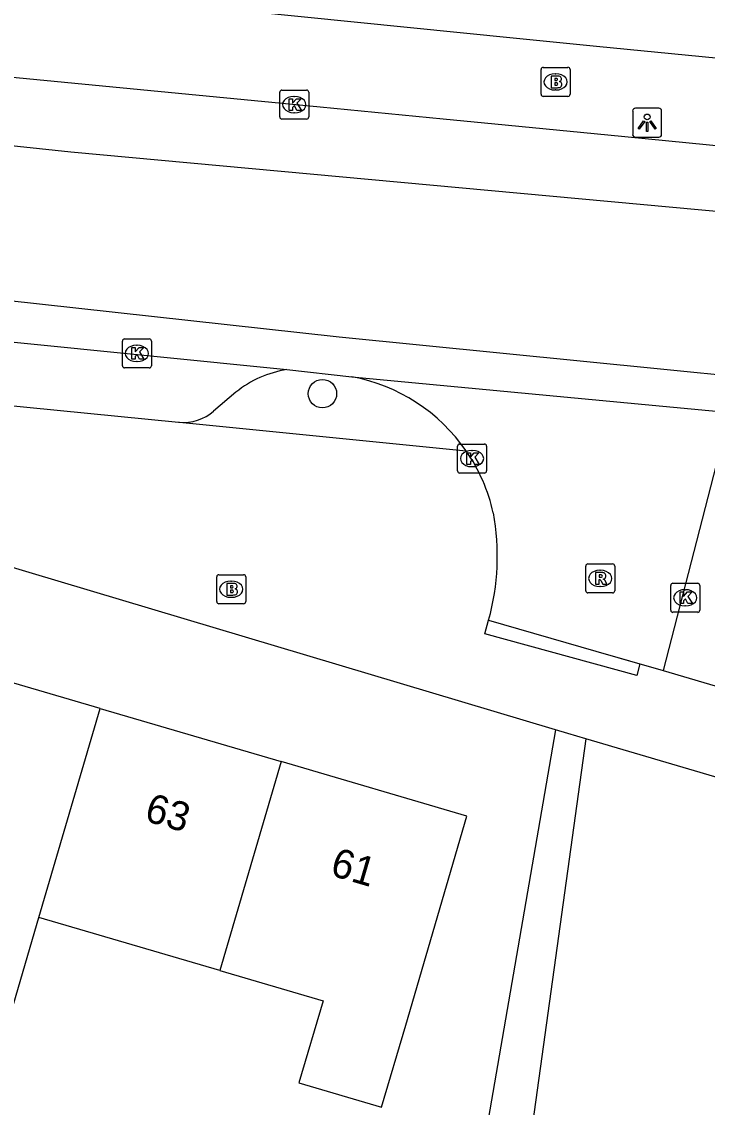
# Model space of a CAD drawing. Extents: x 163010 to 163853, y 382793 to 383982.
# Drawn here: x 163266.4 to 163290, y 383847.89 to 383885.27 of the extents above; entities that cross this region are included whole.
import ezdxf

# ---------------------------------------------------------------- set-up
doc = ezdxf.new("R2010")
doc.units = 0
for name, color, linetype in [('IMGEO_Boom', 7, 'Continuous'), ('IMGEO_Brandkraan', 7, 'Continuous'), ('IMGEO_Kolk', 7, 'Continuous'), ('IMGEO_Lichtpunt', 7, 'Continuous'), ('IMGEO_Pand', 7, 'Continuous'), ('IMGEO_Pand_nummerreeks', 7, 'Continuous'), ('IMGEO_Parkeervlak_open', 7, 'Continuous'), ('IMGEO_Rijbaan_lokaal_open', 7, 'Continuous'), ('IMGEO_Rioolput', 7, 'Continuous'), ('IMGEO_Voetpad_open', 7, 'Continuous')]:
    doc.layers.add(name, color=color, linetype=linetype)

msp = doc.modelspace()

# ---------------------------------------------------------------- linework, layer by layer
at = {"layer": 'IMGEO_Boom'}
msp.add_circle((163276.752, 383872.457), 0.489, dxfattribs=at)
at = {"layer": 'IMGEO_Brandkraan'}
for p, q in [((163284.276, 383882.768), (163284.276, 383883.62)), ((163284.351, 383883.694), (163285.203, 383883.694)), ((163284.764, 383883.474), (163284.789, 383883.474)), ((163285.277, 383883.62), (163285.277, 383882.768)), ((163285.203, 383882.694), (163284.351, 383882.694)), ((163284.787, 383882.914), (163284.762, 383882.914)), ((163273.112, 383865.3), (163273.112, 383866.152)), ((163273.187, 383866.226), (163274.039, 383866.226)), ((163273.6, 383866.006), (163273.625, 383866.006)), ((163274.113, 383866.152), (163274.113, 383865.3)), ((163274.039, 383865.226), (163273.187, 383865.226)), ((163273.623, 383865.446), (163273.598, 383865.446))]:
    msp.add_line(p, q, dxfattribs=at)
for points in [[(163284.276, 383882.768), (163284.276, 383883.62)], [(163284.351, 383883.694), (163285.203, 383883.694)], [(163285.277, 383883.62), (163285.277, 383882.768)], [(163284.624, 383883.394), (163284.624, 383882.994), (163284.837, 383882.994)], [(163284.855, 383883.394), (163284.624, 383883.394)], [(163284.803, 383883.313), (163284.749, 383883.313), (163284.749, 383883.237)], [(163284.749, 383883.237), (163284.802, 383883.237)], [(163284.811, 383883.161), (163284.749, 383883.161), (163284.749, 383883.08)], [(163284.749, 383883.08), (163284.811, 383883.08)], [(163285.203, 383882.694), (163284.351, 383882.694)], [(163273.112, 383865.3), (163273.112, 383866.152)], [(163273.187, 383866.226), (163274.039, 383866.226)], [(163273.46, 383865.926), (163273.46, 383865.526), (163273.673, 383865.526)], [(163273.691, 383865.926), (163273.46, 383865.926)], [(163274.113, 383866.152), (163274.113, 383865.3)], [(163273.639, 383865.845), (163273.585, 383865.845), (163273.585, 383865.769)], [(163273.585, 383865.769), (163273.638, 383865.769)], [(163273.647, 383865.693), (163273.585, 383865.693), (163273.585, 383865.612)], [(163273.585, 383865.612), (163273.647, 383865.612)], [(163274.039, 383865.226), (163273.187, 383865.226)]]:
    msp.add_lwpolyline(points, dxfattribs=at)
for centre, radius, start, end in [((163284.353, 383883.618), 0.0765, 91.552, 178.448), ((163284.353, 383883.618), 0.0765, 91.552, 178.448), ((163285.201, 383883.618), 0.0765, 1.552, 88.448), ((163285.201, 383883.618), 0.0765, 1.552, 88.448), ((163284.804, 383883.275), 0.0379, 267.8285, 90.9355), ((163284.812, 383883.12), 0.0404, 269.8759, 90.5077), ((163284.859, 383883.249), 0.145, 59.4692, 91.5367), ((163284.884, 383883.296), 0.0922, 285.5137, 58.1501), ((163284.889, 383883.104), 0.105, 301.3115, 78.989), ((163284.353, 383882.77), 0.0765, 181.552, 268.448), ((163284.353, 383882.77), 0.0765, 181.552, 268.448), ((163284.843, 383883.245), 0.251, 268.6676, 293.5347), ((163285.201, 383882.77), 0.0765, 271.552, 358.448), ((163285.201, 383882.77), 0.0765, 271.552, 358.448), ((163273.189, 383866.15), 0.0765, 91.552, 178.448), ((163273.189, 383866.15), 0.0765, 91.552, 178.448), ((163273.695, 383865.781), 0.145, 59.4692, 91.5367), ((163273.72, 383865.828), 0.0922, 285.5137, 58.1501), ((163274.037, 383866.15), 0.0765, 1.552, 88.448), ((163274.037, 383866.15), 0.0765, 1.552, 88.448), ((163273.64, 383865.807), 0.0379, 267.8285, 90.9355), ((163273.648, 383865.652), 0.0404, 269.8759, 90.5077), ((163273.679, 383865.777), 0.251, 268.6676, 293.5347), ((163273.725, 383865.636), 0.105, 301.3115, 78.989), ((163273.189, 383865.302), 0.0765, 181.552, 268.448), ((163273.189, 383865.302), 0.0765, 181.552, 268.448), ((163274.037, 383865.302), 0.0765, 271.552, 358.448), ((163274.037, 383865.302), 0.0765, 271.552, 358.448)]:
    msp.add_arc(centre, radius, start, end, dxfattribs=at)
for centre, major_axis, ratio, start_param, end_param in [((163284.763, 383883.194), (-0.387, 0.002), 0.722429, 4.712389, 7.853982), ((163284.788, 383883.194), (-0.39, 0.002), 0.717154, 1.570796, 4.712389), ((163273.599, 383865.726), (-0.387, 0.002), 0.722429, 4.712389, 7.853982), ((163273.624, 383865.726), (-0.39, 0.002), 0.717154, 1.570796, 4.712389)]:
    msp.add_ellipse(centre, major_axis=major_axis, ratio=ratio, start_param=start_param, end_param=end_param, dxfattribs=at)
at = {"layer": 'IMGEO_Kolk'}
for p, q in [((163275.281, 383881.985), (163275.281, 383882.837)), ((163275.356, 383882.911), (163276.208, 383882.911)), ((163275.769, 383882.691), (163275.794, 383882.691)), ((163276.282, 383882.837), (163276.282, 383881.985)), ((163275.792, 383882.131), (163275.767, 383882.131)), ((163276.208, 383881.911), (163275.356, 383881.911)), ((163269.865, 383873.419), (163269.865, 383874.271)), ((163269.94, 383874.345), (163270.792, 383874.345)), ((163270.353, 383874.125), (163270.378, 383874.125)), ((163270.866, 383874.271), (163270.866, 383873.419)), ((163270.792, 383873.345), (163269.94, 383873.345)), ((163270.376, 383873.565), (163270.351, 383873.565)), ((163281.475, 383870.725), (163282.327, 383870.725)), ((163281.4, 383869.799), (163281.4, 383870.651)), ((163281.888, 383870.505), (163281.913, 383870.505)), ((163282.401, 383870.651), (163282.401, 383869.799)), ((163282.327, 383869.725), (163281.475, 383869.725)), ((163281.911, 383869.945), (163281.886, 383869.945)), ((163288.815, 383865.93), (163289.667, 383865.93)), ((163288.74, 383865.004), (163288.74, 383865.856)), ((163289.228, 383865.71), (163289.253, 383865.71)), ((163289.741, 383865.856), (163289.741, 383865.004)), ((163289.251, 383865.15), (163289.226, 383865.15)), ((163289.667, 383864.93), (163288.815, 383864.93))]:
    msp.add_line(p, q, dxfattribs=at)
for points in [[(163275.281, 383881.985), (163275.281, 383882.837)], [(163275.356, 383882.911), (163276.208, 383882.911)], [(163276.282, 383882.837), (163276.282, 383881.985)], [(163275.602, 383882.611), (163275.725, 383882.611), (163275.725, 383882.46), (163275.855, 383882.611), (163276.019, 383882.611), (163275.873, 383882.46), (163276.026, 383882.211), (163275.874, 383882.211), (163275.789, 383882.375), (163275.725, 383882.308), (163275.725, 383882.211), (163275.602, 383882.211), (163275.602, 383882.611)], [(163276.208, 383881.911), (163275.356, 383881.911)], [(163269.865, 383873.419), (163269.865, 383874.271)], [(163269.94, 383874.345), (163270.792, 383874.345)], [(163270.866, 383874.271), (163270.866, 383873.419)], [(163270.186, 383874.045), (163270.309, 383874.045), (163270.309, 383873.894), (163270.439, 383874.045), (163270.603, 383874.045), (163270.457, 383873.894), (163270.61, 383873.645), (163270.458, 383873.645), (163270.373, 383873.809), (163270.309, 383873.742), (163270.309, 383873.645), (163270.186, 383873.645), (163270.186, 383874.045)], [(163270.792, 383873.345), (163269.94, 383873.345)], [(163281.475, 383870.725), (163282.327, 383870.725)], [(163281.4, 383869.799), (163281.4, 383870.651)], [(163281.721, 383870.425), (163281.844, 383870.425), (163281.844, 383870.274), (163281.974, 383870.425), (163282.138, 383870.425), (163281.992, 383870.274), (163282.145, 383870.025), (163281.993, 383870.025), (163281.908, 383870.189), (163281.844, 383870.122), (163281.844, 383870.025), (163281.721, 383870.025), (163281.721, 383870.425)], [(163282.401, 383870.651), (163282.401, 383869.799)], [(163282.327, 383869.725), (163281.475, 383869.725)], [(163288.815, 383865.93), (163289.667, 383865.93)], [(163288.74, 383865.004), (163288.74, 383865.856)], [(163289.061, 383865.63), (163289.184, 383865.63), (163289.184, 383865.479), (163289.314, 383865.63), (163289.478, 383865.63), (163289.332, 383865.479), (163289.485, 383865.23), (163289.333, 383865.23), (163289.248, 383865.394), (163289.184, 383865.327), (163289.184, 383865.23), (163289.061, 383865.23), (163289.061, 383865.63)], [(163289.741, 383865.856), (163289.741, 383865.004)], [(163289.667, 383864.93), (163288.815, 383864.93)]]:
    msp.add_lwpolyline(points, dxfattribs=at)
for centre, start, end in [((163275.358, 383882.835), 91.552, 178.448), ((163275.358, 383882.835), 91.552, 178.448), ((163276.206, 383882.835), 1.552, 88.448), ((163276.206, 383882.835), 1.552, 88.448), ((163275.358, 383881.987), 181.552, 268.448), ((163275.358, 383881.987), 181.552, 268.448), ((163276.206, 383881.987), 271.552, 358.448), ((163276.206, 383881.987), 271.552, 358.448), ((163269.942, 383874.269), 91.552, 178.448), ((163269.942, 383874.269), 91.552, 178.448), ((163270.79, 383874.269), 1.552, 88.448), ((163270.79, 383874.269), 1.552, 88.448), ((163269.942, 383873.421), 181.552, 268.448), ((163269.942, 383873.421), 181.552, 268.448), ((163270.79, 383873.421), 271.552, 358.448), ((163270.79, 383873.421), 271.552, 358.448), ((163281.477, 383870.649), 91.552, 178.448), ((163281.477, 383870.649), 91.552, 178.448), ((163282.325, 383870.649), 1.552, 88.448), ((163282.325, 383870.649), 1.552, 88.448), ((163281.477, 383869.801), 181.552, 268.448), ((163281.477, 383869.801), 181.552, 268.448), ((163282.325, 383869.801), 271.552, 358.448), ((163282.325, 383869.801), 271.552, 358.448), ((163288.817, 383865.854), 91.552, 178.448), ((163288.817, 383865.854), 91.552, 178.448), ((163289.665, 383865.854), 1.552, 88.448), ((163289.665, 383865.854), 1.552, 88.448), ((163288.817, 383865.006), 181.552, 268.448), ((163288.817, 383865.006), 181.552, 268.448), ((163289.665, 383865.006), 271.552, 358.448), ((163289.665, 383865.006), 271.552, 358.448)]:
    msp.add_arc(centre, 0.0765, start, end, dxfattribs=at)
for centre, major_axis, ratio, start_param, end_param in [((163275.768, 383882.411), (-0.387, 0.002), 0.722429, 4.712389, 7.853982), ((163275.793, 383882.411), (-0.39, 0.002), 0.717154, 1.570796, 4.712389), ((163270.352, 383873.845), (-0.387, 0.002), 0.722429, 4.712389, 7.853982), ((163270.377, 383873.845), (-0.39, 0.002), 0.717154, 1.570796, 4.712389), ((163281.887, 383870.225), (-0.387, 0.002), 0.722429, 4.712389, 7.853982), ((163281.912, 383870.225), (-0.39, 0.002), 0.717154, 1.570796, 4.712389), ((163289.227, 383865.43), (-0.387, 0.002), 0.722429, 4.712389, 7.853982), ((163289.252, 383865.43), (-0.39, 0.002), 0.717154, 1.570796, 4.712389)]:
    msp.add_ellipse(centre, major_axis=major_axis, ratio=ratio, start_param=start_param, end_param=end_param, dxfattribs=at)
at = {"layer": 'IMGEO_Lichtpunt'}
for p, q in [((163287.43, 383882.19), (163287.43, 383881.383)), ((163287.43, 383882.19), (163287.43, 383881.383)), ((163288.332, 383882.285), (163287.524, 383882.285)), ((163288.332, 383882.285), (163287.524, 383882.285)), ((163288.426, 383881.383), (163288.426, 383882.19)), ((163288.426, 383881.383), (163288.426, 383882.19)), ((163287.524, 383881.289), (163288.332, 383881.289)), ((163287.524, 383881.289), (163288.332, 383881.289))]:
    msp.add_line(p, q, dxfattribs=at)
for points in [[(163287.804, 383881.854), (163287.843, 383881.826), (163287.655, 383881.564), (163287.617, 383881.591), (163287.804, 383881.854)], [(163287.906, 383881.806), (163287.953, 383881.806), (163287.953, 383881.484), (163287.906, 383881.484), (163287.906, 383881.806)], [(163288.016, 383881.826), (163288.054, 383881.853), (163288.241, 383881.591), (163288.202, 383881.563), (163288.016, 383881.826)]]:
    msp.add_lwpolyline(points, dxfattribs=at)
msp.add_circle((163287.929, 383881.988), 0.0994, dxfattribs=at)
for centre, start, end in [((163287.524, 383882.19), 90, 180), ((163287.524, 383882.19), 90, 180), ((163288.332, 383882.19), 0, 90), ((163288.332, 383882.19), 0, 90), ((163287.524, 383881.383), 180, 270), ((163287.524, 383881.383), 180, 270), ((163288.332, 383881.383), 270, 0), ((163288.332, 383881.383), 270, 360)]:
    msp.add_arc(centre, 0.0946, start, end, dxfattribs=at)
at = {"layer": 'IMGEO_Pand'}
for points in [[(163269.101, 383861.618), (163262.875, 383863.445)], [(163266.99, 383854.425), (163269.101, 383861.618)], [(163269.101, 383861.618), (163275.33, 383859.79)], [(163273.219, 383852.598), (163276.772, 383851.556), (163275.942, 383848.726), (163278.787, 383847.891), (163279.617, 383850.721), (163280.32, 383853.116), (163281.727, 383857.913), (163275.33, 383859.79)], [(163275.33, 383859.79), (163273.219, 383852.598)], [(163260.764, 383856.253), (163263.558, 383855.433), (163262.611, 383852.205), (163266.045, 383851.197), (163266.99, 383854.425)], [(163273.219, 383852.598), (163266.99, 383854.425)]]:
    msp.add_lwpolyline(points, dxfattribs=at)
at = {"layer": 'IMGEO_Parkeervlak_open'}
msp.add_lwpolyline([(163273.775, 383872.507), (163273.006, 383871.856)], dxfattribs=at)
for centre, radius, start, end in [((163276.056, 383869.733), 3.591, 98.4649, 129.4237), ((163271.969, 383873.042), 1.575, 264.8608, 311.1607)]:
    msp.add_arc(centre, radius, start, end, dxfattribs=at)
at = {"layer": 'IMGEO_Rijbaan_lokaal_open'}
for points in [[(163247.841, 383883.216), (163251.677, 383882.53), (163268.093, 383880.789), (163309.407, 383876.983), (163324.479, 383875.479)], [(163323.903, 383869.588), (163302.439, 383871.898), (163277.325, 383874.399), (163246.474, 383877.797)], [(163246.905, 383876.155), (163275.527, 383873.285)], [(163275.527, 383873.285), (163277.76, 383873.043)], [(163277.76, 383873.043), (163292.483, 383871.653)], [(163290.303, 383870.009), (163288.483, 383862.925)], [(163282.472, 383864.664), (163286.159, 383863.597)], [(163286.159, 383863.597), (163288.483, 383862.925)]]:
    msp.add_lwpolyline(points, dxfattribs=at)
for centre, radius, start, end in [((163276.631, 383866.991), 6.156, 34.6127, 79.4358), ((163276.651, 383867.001), 6.134, 12.7626, 34.6426), ((163274.544, 383866.861), 8.227, 344.508, 10.467)]:
    msp.add_arc(centre, radius, start, end, dxfattribs=at)
at = {"layer": 'IMGEO_Rioolput'}
for p, q in [((163285.814, 383865.672), (163285.814, 383866.524)), ((163285.889, 383866.598), (163286.741, 383866.598)), ((163286.302, 383866.378), (163286.327, 383866.378)), ((163286.815, 383866.524), (163286.815, 383865.672)), ((163286.741, 383865.598), (163285.889, 383865.598)), ((163286.325, 383865.818), (163286.3, 383865.818))]:
    msp.add_line(p, q, dxfattribs=at)
for points in [[(163285.814, 383865.672), (163285.814, 383866.524)], [(163285.889, 383866.598), (163286.741, 383866.598)], [(163286.403, 383866.296), (163286.151, 383866.298), (163286.151, 383865.898)], [(163286.815, 383866.524), (163286.815, 383865.672)], [(163286.151, 383865.898), (163286.275, 383865.898), (163286.275, 383866.06), (163286.286, 383866.06)], [(163286.329, 383866.217), (163286.275, 383866.217), (163286.275, 383866.136)], [(163286.275, 383866.136), (163286.327, 383866.136)], [(163286.333, 383866.031), (163286.404, 383865.898), (163286.544, 383865.898), (163286.479, 383866.024)], [(163286.741, 383865.598), (163285.889, 383865.598)]]:
    msp.add_lwpolyline(points, dxfattribs=at)
for centre, radius, start, end in [((163285.891, 383866.522), 0.0765, 91.552, 178.448), ((163285.891, 383866.522), 0.0765, 91.552, 178.448), ((163286.402, 383866.186), 0.109, 350.3612, 89.416), ((163286.739, 383866.522), 0.0765, 1.552, 88.448), ((163286.739, 383866.522), 0.0765, 1.552, 88.448), ((163286.285, 383866.007), 0.0533, 26.0293, 88.6989), ((163286.311, 383866.325), 0.19, 274.7715, 282.9687), ((163286.335, 383866.121), 0.0964, 77.0061, 93.1865), ((163286.349, 383866.178), 0.0378, 276.6634, 79.6772), ((163286.4, 383866.186), 0.112, 277.5842, 350.9817), ((163286.384, 383865.971), 0.108, 29.5134, 73.7905), ((163285.891, 383865.674), 0.0765, 181.552, 268.448), ((163285.891, 383865.674), 0.0765, 181.552, 268.448), ((163286.739, 383865.674), 0.0765, 271.552, 358.448), ((163286.739, 383865.674), 0.0765, 271.552, 358.448)]:
    msp.add_arc(centre, radius, start, end, dxfattribs=at)
for centre, major_axis, ratio, start_param, end_param in [((163286.301, 383866.098), (-0.387, 0.002), 0.722429, 4.712389, 7.853982), ((163286.326, 383866.098), (-0.39, 0.002), 0.717154, 1.570796, 4.712389)]:
    msp.add_ellipse(centre, major_axis=major_axis, ratio=ratio, start_param=start_param, end_param=end_param, dxfattribs=at)
at = {"layer": 'IMGEO_Voetpad_open'}
for points in [[(163241.35, 383888.948), (163283.436, 383884.694), (163286.184, 383884.425), (163294.98, 383883.562), (163301.914, 383882.885)], [(163324.689, 383877.622), (163308.204, 383879.238), (163304.538, 383879.597), (163286.577, 383881.358), (163282.685, 383881.739), (163280.909, 383881.91), (163276.672, 383882.319), (163255.494, 383884.361)], [(163284.768, 383860.885), (163245.308, 383872.684), (163241.573, 383873.797)], [(163250.094, 383873.629), (163271.796, 383871.476), (163271.828, 383871.473)], [(163271.828, 383871.473), (163281.698, 383870.488)], [(163286.159, 383863.597), (163287.68, 383863.154), (163287.574, 383862.75), (163282.339, 383864.195), (163282.472, 383864.664)], [(163288.483, 383862.925), (163294.275, 383861.22)], [(163284.768, 383860.885), (163281.971, 383844.679)], [(163285.821, 383860.573), (163285.202, 383860.755), (163284.768, 383860.885)], [(163285.821, 383860.573), (163283.099, 383840.939), (163283.099, 383837.268), (163283.468, 383835.645), (163278.348, 383835.741)], [(163309.58, 383853.577), (163285.821, 383860.573)]]:
    msp.add_lwpolyline(points, dxfattribs=at)

# ---------------------------------------------------------------- texts
at = {"layer": 'IMGEO_Pand_nummerreeks'}
for s, p in [('63', (163270.585, 383857.764)), ('61', (163276.978, 383855.888))]:
    msp.add_text(s, height=1, rotation=343.6448, dxfattribs=at).set_placement(p)

doc.saveas('drawing.dxf')
